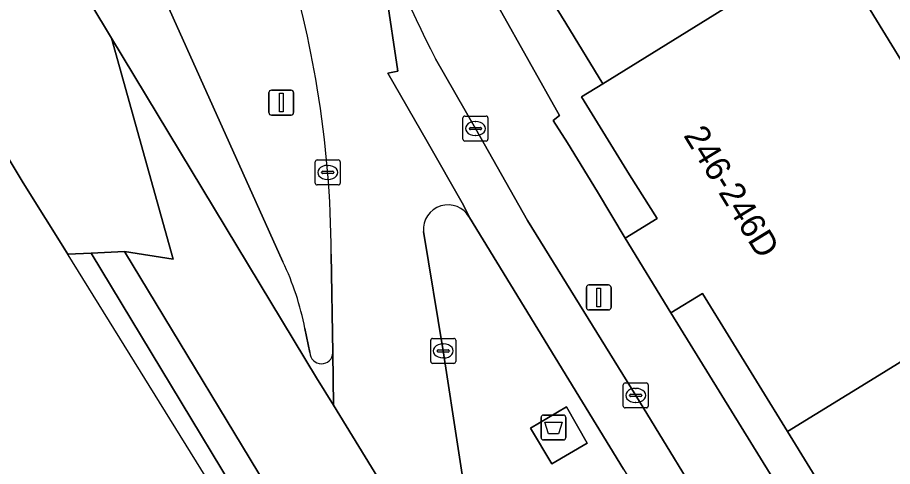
# Model space of a CAD drawing. Extents: x 160377 to 161131, y 383938 to 384853.
# Drawn here: x 160519.22 to 160554.28, y 384496.45 to 384514.43 of the extents above; entities that cross this region are included whole.
import ezdxf

# ---------------------------------------------------------------- set-up
doc = ezdxf.new("R2010")
doc.units = 0
for name, color, linetype in [('IMGEO_Afval_apart_plaats', 7, 'Continuous'), ('IMGEO_Berm_groen', 7, 'Continuous'), ('IMGEO_Erf', 7, 'Continuous'), ('IMGEO_Fietspad_open', 7, 'Continuous'), ('IMGEO_Kolk', 7, 'Continuous'), ('IMGEO_Lichtmast', 7, 'Continuous'), ('IMGEO_Muur', 7, 'Continuous'), ('IMGEO_Oever', 7, 'Continuous'), ('IMGEO_Pand', 7, 'Continuous'), ('IMGEO_Pand_nummerreeks', 7, 'Continuous'), ('IMGEO_Rijbaan_lokaal_gesloten', 7, 'Continuous'), ('IMGEO_Rijbaan_lokaal_open', 7, 'Continuous'), ('IMGEO_Terreindeel_zand', 7, 'Continuous'), ('IMGEO_Verkeerseiland_open', 7, 'Continuous'), ('IMGEO_Voetpad_gesloten', 7, 'Continuous'), ('IMGEO_Voetpad_open', 7, 'Continuous')]:
    doc.layers.add(name, color=color, linetype=linetype)

msp = doc.modelspace()

# ---------------------------------------------------------------- linework, layer by layer
at = {"layer": 'IMGEO_Afval_apart_plaats'}
for p, q in [((160540.201, 384497.608), (160540.201, 384498.408)), ((160540.201, 384498.408), (160540.201, 384497.608)), ((160540.301, 384498.508), (160541.091, 384498.508)), ((160541.091, 384498.508), (160540.301, 384498.508)), ((160541.191, 384498.408), (160541.191, 384497.608)), ((160541.191, 384497.608), (160541.191, 384498.408)), ((160541.091, 384497.508), (160540.301, 384497.508)), ((160540.301, 384497.508), (160541.091, 384497.508))]:
    msp.add_line(p, q, dxfattribs=at)
msp.add_lwpolyline([(160540.344, 384498.222), (160541.048, 384498.222), (160540.899, 384497.752), (160540.493, 384497.752), (160540.344, 384498.222)], dxfattribs=at)
for centre, start, end in [((160540.301, 384498.408), 90, 180), ((160540.301, 384498.408), 90, 180), ((160541.091, 384498.408), 0, 90), ((160541.091, 384498.408), 360, 90), ((160540.301, 384497.608), 180, 270), ((160540.301, 384497.608), 180, 270), ((160541.091, 384497.608), 270, 0), ((160541.091, 384497.608), 270, 0)]:
    msp.add_arc(centre, 0.1, start, end, dxfattribs=at)
at = {"layer": 'IMGEO_Berm_groen'}
for points in [[(160526.839, 384524.914), (160524.204, 384529.325), (160523.705, 384530.142), (160519.811, 384527.748), (160526.485, 384516.717), (160524.884, 384515.676), (160524.92, 384515.616), (160529.857, 384504.645)], [(160532.529, 384489.344), (160532.337, 384490.473), (160530.112, 384494.136), (160523.507, 384505.061), (160522.171, 384504.995), (160531.395, 384489.716), (160530.865, 384489.393), (160531.499, 384488.371)], [(160531.86, 384500.998), (160531.79, 384504.955)], [(160530.736, 384501.977), (160530.934, 384501.007)]]:
    msp.add_lwpolyline(points, dxfattribs=at)
msp.add_lwpolyline([(160521.234, 384504.924), (160530.865, 384489.393), (160531.395, 384489.716), (160522.171, 384504.995), (160521.23, 384504.949)], close=True, dxfattribs=at)
for centre, radius, start, end in [((160484.321, 384503.836), 47.545, 9.4142, 16.1979), ((160490.609, 384504.819), 41.182, 0.1886, 9.4953), ((160519.585, 384499.782), 11.365, 11.1361, 25.3339), ((160531.397, 384501.022), 0.463, 181.8444, 357.0419)]:
    msp.add_arc(centre, radius, start, end, dxfattribs=at)
at = {"layer": 'IMGEO_Erf'}
for points in [[(160541.779, 384541.302), (160547.774, 384531.446), (160546.493, 384530.666), (160554.175, 384518.254), (160552.049, 384516.93), (160559.994, 384503.964)], [(160538.509, 384514.832), (160540.936, 384510.503), (160540.683, 384510.301), (160541.256, 384509.41), (160542.463, 384507.449), (160543.567, 384505.594), (160544.848, 384506.375), (160543.741, 384508.132), (160541.823, 384511.25), (160542.675, 384511.774), (160541.186, 384514.2), (160538.13, 384519.154), (160539.407, 384519.942), (160536.225, 384525.095)]]:
    msp.add_lwpolyline(points, dxfattribs=at)
msp.add_lwpolyline([(160545.393, 384502.598), (160553.751, 384489.077), (160558.41, 384491.981), (160557.607, 384493.288), (160554.233, 384491.092), (160550.077, 384497.847), (160546.674, 384503.379)], close=True, dxfattribs=at)
at = {"layer": 'IMGEO_Fietspad_open'}
for points in [[(160533.201, 384519.231), (160533.605, 384517.737), (160533.987, 384515.422), (160534.462, 384512.286), (160534.052, 384512.201), (160535.638, 384509.459), (160537.094, 384506.916), (160537.326, 384506.421), (160543.496, 384496.342), (160544.937, 384494.015), (160546.076, 384492.162)], [(160537.568, 384509.984), (160535.969, 384512.782)], [(160551.618, 384486.805), (160550.492, 384488.666), (160543.991, 384499.294), (160539.661, 384506.304), (160537.568, 384509.984)]]:
    msp.add_lwpolyline(points, dxfattribs=at)
msp.add_arc((160577.661, 384534.495), 47.007, 198.9487, 207.5106, dxfattribs=at)
at = {"layer": 'IMGEO_Kolk'}
for p, q in [((160537.067, 384509.558), (160537.067, 384510.41)), ((160537.142, 384510.484), (160537.994, 384510.484)), ((160537.555, 384510.264), (160537.58, 384510.264)), ((160538.068, 384510.41), (160538.068, 384509.558)), ((160537.326, 384509.978), (160537.326, 384509.99)), ((160537.764, 384509.941), (160537.366, 384509.941)), ((160537.369, 384510.027), (160537.767, 384510.027)), ((160537.81, 384509.99), (160537.81, 384509.978)), ((160537.994, 384509.484), (160537.142, 384509.484)), ((160537.578, 384509.704), (160537.553, 384509.704)), ((160531.148, 384507.801), (160531.148, 384508.653)), ((160531.223, 384508.727), (160532.075, 384508.727)), ((160531.636, 384508.507), (160531.661, 384508.507)), ((160532.149, 384508.653), (160532.149, 384507.801)), ((160531.407, 384508.221), (160531.407, 384508.233)), ((160531.845, 384508.184), (160531.447, 384508.184)), ((160531.45, 384508.27), (160531.848, 384508.27)), ((160531.891, 384508.233), (160531.891, 384508.221)), ((160531.659, 384507.947), (160531.634, 384507.947)), ((160532.075, 384507.727), (160531.223, 384507.727)), ((160535.78, 384500.649), (160535.78, 384501.501)), ((160535.855, 384501.575), (160536.707, 384501.575)), ((160536.781, 384501.501), (160536.781, 384500.649)), ((160536.039, 384501.069), (160536.039, 384501.081)), ((160536.082, 384501.118), (160536.48, 384501.118)), ((160536.268, 384501.355), (160536.293, 384501.355)), ((160536.523, 384501.081), (160536.523, 384501.069)), ((160536.477, 384501.032), (160536.079, 384501.032)), ((160536.291, 384500.795), (160536.266, 384500.795)), ((160536.707, 384500.575), (160535.855, 384500.575)), ((160543.49, 384498.868), (160543.49, 384499.72)), ((160543.565, 384499.794), (160544.417, 384499.794)), ((160544.491, 384499.72), (160544.491, 384498.868)), ((160543.792, 384499.337), (160544.19, 384499.337)), ((160543.978, 384499.574), (160544.003, 384499.574)), ((160543.749, 384499.288), (160543.749, 384499.3)), ((160544.187, 384499.251), (160543.789, 384499.251)), ((160544.001, 384499.014), (160543.976, 384499.014)), ((160544.233, 384499.3), (160544.233, 384499.288)), ((160544.417, 384498.794), (160543.565, 384498.794))]:
    msp.add_line(p, q, dxfattribs=at)
for points in [[(160537.067, 384509.558), (160537.067, 384510.41)], [(160537.142, 384510.484), (160537.994, 384510.484)], [(160538.068, 384510.41), (160538.068, 384509.558)], [(160537.994, 384509.484), (160537.142, 384509.484)], [(160531.148, 384507.801), (160531.148, 384508.653)], [(160531.223, 384508.727), (160532.075, 384508.727)], [(160532.149, 384508.653), (160532.149, 384507.801)], [(160532.075, 384507.727), (160531.223, 384507.727)], [(160535.78, 384500.649), (160535.78, 384501.501)], [(160535.855, 384501.575), (160536.707, 384501.575)], [(160536.781, 384501.501), (160536.781, 384500.649)], [(160536.707, 384500.575), (160535.855, 384500.575)], [(160543.49, 384498.868), (160543.49, 384499.72)], [(160543.565, 384499.794), (160544.417, 384499.794)], [(160544.491, 384499.72), (160544.491, 384498.868)], [(160544.417, 384498.794), (160543.565, 384498.794)]]:
    msp.add_lwpolyline(points, dxfattribs=at)
for centre, radius, start, end in [((160537.144, 384510.408), 0.0765, 91.552, 178.448), ((160537.144, 384510.408), 0.0765, 91.552, 178.448), ((160537.992, 384510.408), 0.0765, 1.552, 88.448), ((160537.992, 384510.408), 0.0765, 1.552, 88.448), ((160537.366, 384509.987), 0.0403, 85.8775, 175.7526), ((160537.363, 384509.977), 0.0366, 178.938, 274.7102), ((160537.767, 384509.984), 0.043, 264.8664, 352.4533), ((160537.771, 384509.989), 0.0386, 1.7309, 96.639), ((160537.144, 384509.56), 0.0765, 181.552, 268.448), ((160537.144, 384509.56), 0.0765, 181.552, 268.448), ((160537.992, 384509.56), 0.0765, 271.552, 358.448), ((160537.992, 384509.56), 0.0765, 271.552, 358.448), ((160531.225, 384508.651), 0.0765, 91.552, 178.448), ((160531.225, 384508.651), 0.0765, 91.552, 178.448), ((160532.073, 384508.651), 0.0765, 1.552, 88.448), ((160532.073, 384508.651), 0.0765, 1.552, 88.448), ((160531.447, 384508.23), 0.0403, 85.8775, 175.7526), ((160531.444, 384508.22), 0.0366, 178.938, 274.7102), ((160531.848, 384508.227), 0.043, 264.8664, 352.4533), ((160531.852, 384508.232), 0.0386, 1.7309, 96.639), ((160531.225, 384507.803), 0.0765, 181.552, 268.448), ((160531.225, 384507.803), 0.0765, 181.552, 268.448), ((160532.073, 384507.803), 0.0765, 271.552, 358.448), ((160532.073, 384507.803), 0.0765, 271.552, 358.448), ((160535.857, 384501.499), 0.0765, 91.552, 178.448), ((160535.857, 384501.499), 0.0765, 91.552, 178.448), ((160536.705, 384501.499), 0.0765, 1.552, 88.448), ((160536.705, 384501.499), 0.0765, 1.552, 88.448), ((160536.079, 384501.078), 0.0403, 85.8775, 175.7526), ((160536.076, 384501.068), 0.0366, 178.938, 274.7102), ((160536.48, 384501.075), 0.043, 264.8664, 352.4533), ((160536.484, 384501.08), 0.0386, 1.7309, 96.639), ((160535.857, 384500.651), 0.0765, 181.552, 268.448), ((160535.857, 384500.651), 0.0765, 181.552, 268.448), ((160536.705, 384500.651), 0.0765, 271.552, 358.448), ((160536.705, 384500.651), 0.0765, 271.552, 358.448), ((160543.567, 384499.718), 0.0765, 91.552, 178.448), ((160543.567, 384499.718), 0.0765, 91.552, 178.448), ((160544.415, 384499.718), 0.0765, 1.552, 88.448), ((160544.415, 384499.718), 0.0765, 1.552, 88.448), ((160543.789, 384499.297), 0.0403, 85.8775, 175.7526), ((160544.194, 384499.299), 0.0386, 1.7309, 96.639), ((160543.786, 384499.287), 0.0366, 178.938, 274.7102), ((160544.19, 384499.294), 0.043, 264.8664, 352.4533), ((160543.567, 384498.87), 0.0765, 181.552, 268.448), ((160543.567, 384498.87), 0.0765, 181.552, 268.448), ((160544.415, 384498.87), 0.0765, 271.552, 358.448), ((160544.415, 384498.87), 0.0765, 271.552, 358.448)]:
    msp.add_arc(centre, radius, start, end, dxfattribs=at)
for centre, major_axis, ratio, start_param, end_param in [((160537.554, 384509.984), (-0.387, 0.002), 0.722429, 4.712389, 7.853982), ((160537.579, 384509.984), (-0.39, 0.002), 0.717154, 1.570796, 4.712389), ((160531.635, 384508.227), (-0.387, 0.002), 0.722429, 4.712389, 7.853982), ((160531.66, 384508.227), (-0.39, 0.002), 0.717154, 1.570796, 4.712389), ((160536.267, 384501.075), (-0.387, 0.002), 0.722429, 4.712389, 7.853982), ((160536.292, 384501.075), (-0.39, 0.002), 0.717154, 1.570796, 4.712389), ((160543.977, 384499.294), (-0.387, 0.002), 0.722429, 4.712389, 7.853982), ((160544.002, 384499.294), (-0.39, 0.002), 0.717154, 1.570796, 4.712389)]:
    msp.add_ellipse(centre, major_axis=major_axis, ratio=ratio, start_param=start_param, end_param=end_param, dxfattribs=at)
at = {"layer": 'IMGEO_Lichtmast'}
for p, q in [((160529.293, 384510.622), (160529.293, 384511.422)), ((160529.293, 384511.422), (160529.293, 384510.622)), ((160529.393, 384511.522), (160530.183, 384511.522)), ((160530.183, 384511.522), (160529.393, 384511.522)), ((160530.283, 384511.422), (160530.283, 384510.622)), ((160530.283, 384510.622), (160530.283, 384511.422)), ((160530.183, 384510.522), (160529.393, 384510.522)), ((160529.393, 384510.522), (160530.183, 384510.522)), ((160542.013, 384502.817), (160542.013, 384503.617)), ((160542.013, 384503.617), (160542.013, 384502.817)), ((160542.113, 384503.717), (160542.903, 384503.717)), ((160542.903, 384503.717), (160542.113, 384503.717)), ((160543.003, 384503.617), (160543.003, 384502.817)), ((160543.003, 384502.817), (160543.003, 384503.617)), ((160542.903, 384502.717), (160542.113, 384502.717)), ((160542.113, 384502.717), (160542.903, 384502.717))]:
    msp.add_line(p, q, dxfattribs=at)
for points in [[(160529.713, 384511.397), (160529.863, 384511.397), (160529.863, 384510.647), (160529.713, 384510.647), (160529.713, 384511.397)], [(160542.433, 384503.592), (160542.583, 384503.592), (160542.583, 384502.842), (160542.433, 384502.842), (160542.433, 384503.592)]]:
    msp.add_lwpolyline(points, dxfattribs=at)
for centre, start, end in [((160529.393, 384511.422), 90, 180), ((160529.393, 384511.422), 90, 180), ((160530.183, 384511.422), 0, 90), ((160530.183, 384511.422), 360, 90), ((160529.393, 384510.622), 180, 270), ((160529.393, 384510.622), 180, 270), ((160530.183, 384510.622), 270, 0), ((160530.183, 384510.622), 270, 0), ((160542.113, 384503.617), 90, 180), ((160542.113, 384503.617), 90, 180), ((160542.903, 384503.617), 0, 90), ((160542.903, 384503.617), 360, 90), ((160542.113, 384502.817), 180, 270), ((160542.113, 384502.817), 180, 270), ((160542.903, 384502.817), 270, 0), ((160542.903, 384502.817), 270, 0)]:
    msp.add_arc(centre, 0.1, start, end, dxfattribs=at)
at = {"layer": 'IMGEO_Muur'}
msp.add_lwpolyline([(160542.463, 384507.449), (160541.256, 384509.41)], dxfattribs=at)
at = {"layer": 'IMGEO_Oever'}
msp.add_lwpolyline([(160500.777, 384538.881), (160505.019, 384531.072), (160521.234, 384504.924), (160521.23, 384504.949), (160519.448, 384507.814), (160500.777, 384538.881)], dxfattribs=at)
at = {"layer": 'IMGEO_Pand'}
for points in [[(160546.493, 384530.666), (160546.142, 384531.233), (160536.225, 384525.095), (160539.407, 384519.942), (160538.13, 384519.154), (160541.186, 384514.2), (160542.675, 384511.774), (160551.75, 384517.416), (160552.049, 384516.93), (160554.175, 384518.254)], [(160552.049, 384516.93), (160551.75, 384517.416), (160542.675, 384511.774), (160541.823, 384511.25), (160543.741, 384508.132), (160544.848, 384506.375), (160543.567, 384505.594), (160545.393, 384502.598), (160546.674, 384503.379), (160550.077, 384497.847), (160553.568, 384500), (160559.994, 384503.964)], [(160562.697, 384496.361), (160564.114, 384497.227), (160559.994, 384503.964), (160553.568, 384500), (160550.077, 384497.847), (160554.233, 384491.092), (160557.607, 384493.288), (160558.41, 384491.981), (160561.401, 384493.811), (160560.619, 384495.09)]]:
    msp.add_lwpolyline(points, close=True, dxfattribs=at)
at = {"layer": 'IMGEO_Rijbaan_lokaal_gesloten'}
for points in [[(160500.777, 384538.881), (160519.448, 384507.814), (160521.23, 384504.949), (160522.171, 384504.995), (160523.507, 384505.061), (160525.458, 384504.755), (160522.981, 384513.599), (160495.075, 384559.958)], [(160540.973, 384483.888), (160538.957, 384487.123), (160538.916, 384487.188), (160537.404, 384489.902), (160536.463, 384491.435), (160535.841, 384492.448), (160531.875, 384498.906), (160531.203, 384500), (160522.981, 384513.599), (160525.458, 384504.755), (160523.507, 384505.061), (160530.112, 384494.136), (160532.337, 384490.473), (160532.529, 384489.344), (160543.502, 384472.644), (160545.325, 384469.609)]]:
    msp.add_lwpolyline(points, dxfattribs=at)
at = {"layer": 'IMGEO_Rijbaan_lokaal_open'}
for points in [[(160537.326, 384506.421), (160537.094, 384506.916), (160535.638, 384509.459), (160534.052, 384512.201), (160534.462, 384512.286), (160533.987, 384515.422), (160533.605, 384517.737), (160533.201, 384519.231), (160532.893, 384520.207)], [(160538.034, 384490.001), (160537.547, 384492.827), (160537.533, 384492.911), (160536.281, 384501.075), (160535.487, 384505.856)], [(160531.79, 384504.955), (160531.86, 384500.998), (160531.875, 384498.906), (160535.841, 384492.448), (160536.463, 384491.435), (160537.404, 384489.902), (160538.916, 384487.188)]]:
    msp.add_lwpolyline(points, dxfattribs=at)
for centre, radius, start, end in [((160484.321, 384503.836), 47.545, 9.4142, 16.1979), ((160490.609, 384504.819), 41.182, 0.1886, 9.4953), ((160536.467, 384505.942), 0.984, 29.1532, 185.004)]:
    msp.add_arc(centre, radius, start, end, dxfattribs=at)
at = {"layer": 'IMGEO_Terreindeel_zand'}
for points in [[(160529.857, 384504.645), (160524.92, 384515.616), (160524.884, 384515.676), (160515.587, 384531.026), (160518.595, 384529.887), (160518.345, 384533.333), (160520.789, 384531.077), (160521.2, 384534.243), (160525.489, 384531.265), (160524.737, 384535.778), (160530.127, 384532.581), (160530.838, 384533.648), (160530.947, 384533.721), (160530.566, 384534.345), (160529.073, 384536.806), (160526.018, 384541.668), (160524.183, 384544.647), (160523.059, 384546.528), (160521.851, 384548.487), (160520.732, 384550.328), (160519.516, 384552.287), (160518.353, 384554.115), (160516.511, 384557.098), (160510.79, 384566.377)], [(160495.075, 384559.958), (160522.981, 384513.599), (160531.203, 384500), (160531.875, 384498.906), (160531.86, 384500.998)], [(160530.934, 384501.007), (160530.736, 384501.977)]]:
    msp.add_lwpolyline(points, dxfattribs=at)
for centre, radius, start, end in [((160519.585, 384499.782), 11.365, 11.1361, 25.3339), ((160531.397, 384501.022), 0.463, 181.8444, 357.0419)]:
    msp.add_arc(centre, radius, start, end, dxfattribs=at)
at = {"layer": 'IMGEO_Verkeerseiland_open'}
for points in [[(160543.496, 384496.342), (160537.326, 384506.421)], [(160535.487, 384505.856), (160536.281, 384501.075), (160537.533, 384492.911), (160537.547, 384492.827)]]:
    msp.add_lwpolyline(points, dxfattribs=at)
msp.add_lwpolyline([(160541.219, 384498.832), (160542.04, 384497.38), (160540.624, 384496.549), (160539.769, 384497.978)], close=True, dxfattribs=at)
msp.add_arc((160536.467, 384505.942), 0.984, 29.1532, 185.004, dxfattribs=at)
at = {"layer": 'IMGEO_Voetpad_gesloten'}
msp.add_lwpolyline([(160542.04, 384497.38), (160541.219, 384498.832), (160539.769, 384497.978), (160540.624, 384496.549)], close=True, dxfattribs=at)
at = {"layer": 'IMGEO_Voetpad_open'}
for points in [[(160545.393, 384502.598), (160543.567, 384505.594), (160542.463, 384507.449), (160541.256, 384509.41), (160540.683, 384510.301), (160540.936, 384510.503), (160538.509, 384514.832)], [(160535.969, 384512.782), (160537.568, 384509.984), (160539.661, 384506.304), (160543.991, 384499.294), (160550.492, 384488.666), (160551.618, 384486.805)], [(160556.05, 384485.31), (160554.9, 384487.097), (160553.751, 384489.077), (160545.393, 384502.598)]]:
    msp.add_lwpolyline(points, dxfattribs=at)
msp.add_arc((160577.661, 384534.495), 47.007, 198.9487, 207.5106, dxfattribs=at)

# ---------------------------------------------------------------- texts
at = {"layer": 'IMGEO_Pand_nummerreeks'}
msp.add_text('246-246D', height=1, rotation=301.5239, dxfattribs=at).set_placement((160545.884, 384509.709))

doc.saveas('drawing.dxf')
